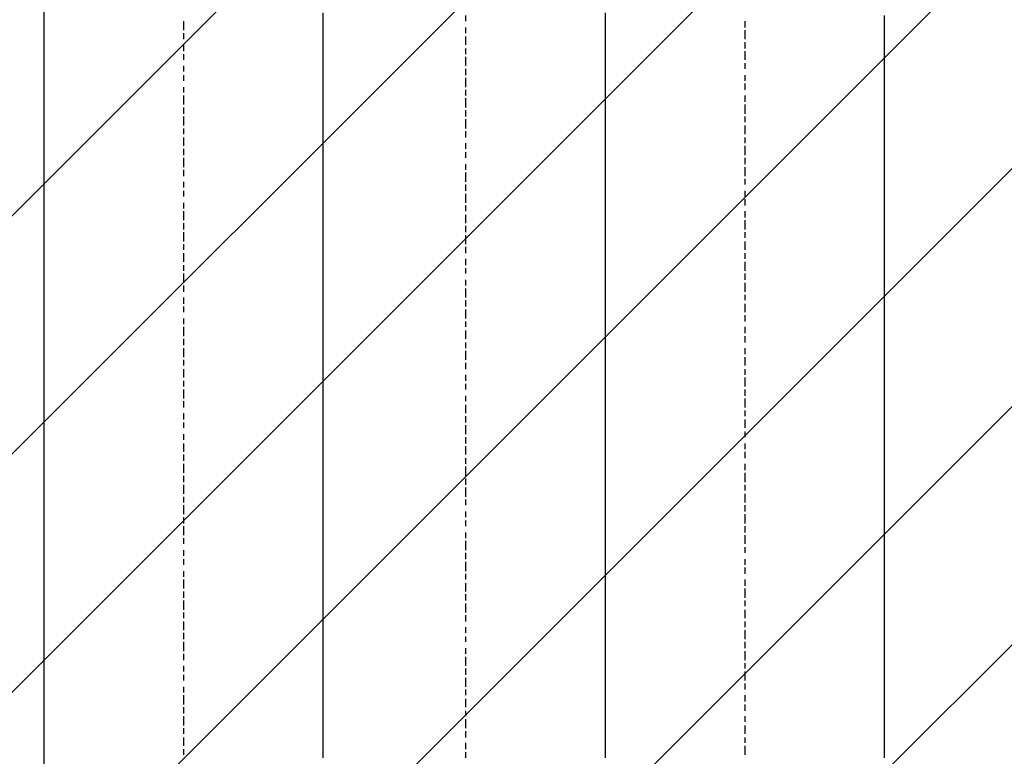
# Model space of a CAD drawing. Extents: x 997 to 109698, y 921 to 94021.
# Tile 432 of 656: x 22777 to 24181, y 40570 to 41620. Entities that reach past the tile are written whole.
import ezdxf

# ---------------------------------------------------------------- set-up
doc = ezdxf.new("R2010")
doc.units = 0
doc.header["$MEASUREMENT"] = 0
doc.layers.add('12', color=7, linetype='CONTINUOUS')
doc.layers.add('28', color=7, linetype='CONTINUOUS')

msp = doc.modelspace()

# ---------------------------------------------------------------- linework, layer by layer
at = {"layer": '12', "color": 5}
for p, q in [((22811.630503, 42459.563401), (22811.630503, 41460.563401)), ((23209.630503, 41629.563401), (23209.630503, 41617.563401)), ((23611.630503, 41629.563401), (23611.630503, 41617.563401)), ((24009.630503, 41625.563401), (24009.630503, 41617.563401)), ((23209.630503, 41617.563401), (23209.630503, 41608.563401)), ((23209.630503, 41608.563401), (23209.630503, 41595.563401)), ((23611.630503, 41617.563401), (23611.630503, 41608.563401)), ((23611.630503, 41608.563401), (23611.630503, 41595.563401)), ((24009.630503, 41617.563401), (24009.630503, 41604.563401)), ((23209.630503, 41595.563401), (23209.630503, 41587.563401)), ((23611.630503, 41595.563401), (23611.630503, 41587.563401)), ((24009.630503, 41604.563401), (24009.630503, 41595.563401)), ((24009.630503, 41595.563401), (24009.630503, 41583.563401)), ((23209.630503, 41587.563401), (23209.630503, 41578.563401)), ((23209.630503, 41578.563401), (23209.630503, 41566.563401)), ((23611.630503, 41587.563401), (23611.630503, 41578.563401)), ((23611.630503, 41578.563401), (23611.630503, 41566.563401)), ((24009.630503, 41583.563401), (24009.630503, 41574.563401)), ((23209.630503, 41566.563401), (23209.630503, 41557.563401)), ((23611.630503, 41566.563401), (23611.630503, 41557.563401)), ((24009.630503, 41574.563401), (24009.630503, 41566.563401)), ((24009.630503, 41566.563401), (24009.630503, 41553.563401)), ((23209.630503, 41557.563401), (23209.630503, 41549.563401)), ((23611.630503, 41557.563401), (23611.630503, 41549.563401)), ((24009.630503, 41553.563401), (24009.630503, 41545.563401)), ((23209.630503, 41549.563401), (23209.630503, 41536.563401)), ((23209.630503, 41536.563401), (23209.630503, 41528.563401)), ((23611.630503, 41549.563401), (23611.630503, 41536.563401)), ((23611.630503, 41536.563401), (23611.630503, 41528.563401)), ((24009.630503, 41545.563401), (24009.630503, 41536.563401)), ((24009.630503, 41536.563401), (24009.630503, 41523.563401)), ((23209.630503, 41528.563401), (23209.630503, 41519.563401)), ((23611.630503, 41528.563401), (23611.630503, 41519.563401)), ((24009.630503, 41523.563401), (24009.630503, 41515.563401)), ((23209.630503, 41519.563401), (23209.630503, 41507.563401)), ((23611.630503, 41519.563401), (23611.630503, 41507.563401)), ((24009.630503, 41515.563401), (24009.630503, 41507.563401)), ((23209.630503, 41507.563401), (23209.630503, 41498.563401)), ((23209.630503, 41498.563401), (23209.630503, 41485.563401)), ((23611.630503, 41507.563401), (23611.630503, 41498.563401)), ((23611.630503, 41498.563401), (23611.630503, 41485.563401)), ((24009.630503, 41507.563401), (24009.630503, 41494.563401)), ((24009.630503, 41494.563401), (24009.630503, 41485.563401)), ((23209.630503, 41485.563401), (23209.630503, 41477.563401)), ((23611.630503, 41485.563401), (23611.630503, 41477.563401)), ((24009.630503, 41485.563401), (24009.630503, 41477.563401)), ((23209.630503, 41477.563401), (23209.630503, 41468.563401)), ((23209.630503, 41468.563401), (23209.630503, 41456.563401)), ((23611.630503, 41477.563401), (23611.630503, 41468.563401)), ((23611.630503, 41468.563401), (23611.630503, 41456.563401)), ((24009.630503, 41477.563401), (24009.630503, 41464.563401)), ((22811.630503, 41460.563401), (22811.630503, 40461.563401)), ((23209.630503, 41456.563401), (23209.630503, 41447.563401)), ((23611.630503, 41456.563401), (23611.630503, 41447.563401)), ((24009.630503, 41464.563401), (24009.630503, 41456.563401)), ((24009.630503, 41456.563401), (24009.630503, 41443.563401)), ((23209.630503, 41447.563401), (23209.630503, 41439.563401)), ((23209.630503, 41439.563401), (23209.630503, 41426.563401)), ((23611.630503, 41447.563401), (23611.630503, 41439.563401)), ((23611.630503, 41439.563401), (23611.630503, 41426.563401)), ((24009.630503, 41443.563401), (24009.630503, 41435.563401)), ((23209.630503, 41426.563401), (23209.630503, 41418.563401)), ((23611.630503, 41426.563401), (23611.630503, 41418.563401)), ((24009.630503, 41435.563401), (24009.630503, 41426.563401)), ((24009.630503, 41426.563401), (24009.630503, 41413.563401)), ((23209.630503, 41418.563401), (23209.630503, 41409.563401)), ((23611.630503, 41418.563401), (23611.630503, 41409.563401)), ((24009.630503, 41413.563401), (24009.630503, 41405.563401)), ((23209.630503, 41409.563401), (23209.630503, 41396.563401)), ((23209.630503, 41396.563401), (23209.630503, 41388.563401)), ((23611.630503, 41409.563401), (23611.630503, 41396.563401)), ((23611.630503, 41396.563401), (23611.630503, 41388.563401)), ((24009.630503, 41405.563401), (24009.630503, 41396.563401)), ((24009.630503, 41396.563401), (24009.630503, 41384.563401)), ((23209.630503, 41388.563401), (23209.630503, 41375.563401)), ((23611.630503, 41388.563401), (23611.630503, 41375.563401)), ((24009.630503, 41384.563401), (24009.630503, 41375.563401)), ((23209.630503, 41375.563401), (23209.630503, 41367.563401)), ((23611.630503, 41375.563401), (23611.630503, 41367.563401)), ((24009.630503, 41375.563401), (24009.630503, 41367.563401)), ((23209.630503, 41367.563401), (23209.630503, 41358.563401)), ((23209.630503, 41358.563401), (23209.630503, 41346.563401)), ((23611.630503, 41367.563401), (23611.630503, 41358.563401)), ((23611.630503, 41358.563401), (23611.630503, 41346.563401)), ((24009.630503, 41367.563401), (24009.630503, 41354.563401)), ((24009.630503, 41354.563401), (24009.630503, 41346.563401)), ((23209.630503, 41346.563401), (23209.630503, 41337.563401)), ((23611.630503, 41346.563401), (23611.630503, 41337.563401)), ((24009.630503, 41346.563401), (24009.630503, 41333.563401)), ((23209.630503, 41337.563401), (23209.630503, 41329.563401)), ((23209.630503, 41329.563401), (23209.630503, 41316.563401)), ((23611.630503, 41337.563401), (23611.630503, 41329.563401)), ((23611.630503, 41329.563401), (23611.630503, 41316.563401)), ((24009.630503, 41333.563401), (24009.630503, 41325.563401)), ((23209.630503, 41316.563401), (23209.630503, 41308.563401)), ((23611.630503, 41316.563401), (23611.630503, 41308.563401)), ((24009.630503, 41325.563401), (24009.630503, 41316.563401)), ((24009.630503, 41316.563401), (24009.630503, 41303.563401)), ((23209.630503, 41308.563401), (23209.630503, 41299.563401)), ((23209.630503, 41299.563401), (23209.630503, 41286.563401)), ((23611.630503, 41308.563401), (23611.630503, 41299.563401)), ((23611.630503, 41299.563401), (23611.630503, 41286.563401)), ((24009.630503, 41303.563401), (24009.630503, 41295.563401)), ((23209.630503, 41286.563401), (23209.630503, 41278.563401)), ((23611.630503, 41286.563401), (23611.630503, 41278.563401)), ((24009.630503, 41295.563401), (24009.630503, 41286.563401)), ((24009.630503, 41286.563401), (24009.630503, 41274.563401)), ((23209.630503, 41278.563401), (23209.630503, 41269.563401)), ((23611.630503, 41278.563401), (23611.630503, 41269.563401)), ((24009.630503, 41274.563401), (24009.630503, 41265.563401)), ((23209.630503, 41269.563401), (23209.630503, 41257.563401)), ((23209.630503, 41257.563401), (23209.630503, 41248.563401)), ((23611.630503, 41269.563401), (23611.630503, 41257.563401)), ((23611.630503, 41257.563401), (23611.630503, 41248.563401)), ((24009.630503, 41265.563401), (24009.630503, 41257.563401)), ((24009.630503, 41257.563401), (24009.630503, 41244.563401)), ((23209.630503, 41248.563401), (23209.630503, 41236.563401)), ((23611.630503, 41248.563401), (23611.630503, 41236.563401)), ((24009.630503, 41244.563401), (24009.630503, 41236.563401)), ((23209.630503, 41236.563401), (23209.630503, 41227.563401)), ((23209.630503, 41227.563401), (23209.630503, 41219.563401)), ((23611.630503, 41236.563401), (23611.630503, 41227.563401)), ((23611.630503, 41227.563401), (23611.630503, 41219.563401)), ((24009.630503, 41236.563401), (24009.630503, 41223.563401)), ((23209.630503, 41219.563401), (23209.630503, 41206.563401)), ((23611.630503, 41219.563401), (23611.630503, 41206.563401)), ((24009.630503, 41223.563401), (24009.630503, 41214.563401)), ((24009.630503, 41214.563401), (24009.630503, 41206.563401)), ((23209.630503, 41206.563401), (23209.630503, 41198.563401)), ((23611.630503, 41206.563401), (23611.630503, 41198.563401)), ((24009.630503, 41206.563401), (24009.630503, 41193.563401)), ((23209.630503, 41198.563401), (23209.630503, 41189.563401)), ((23209.630503, 41189.563401), (23209.630503, 41176.563401)), ((23611.630503, 41198.563401), (23611.630503, 41189.563401)), ((23611.630503, 41189.563401), (23611.630503, 41176.563401)), ((24009.630503, 41193.563401), (24009.630503, 41185.563401)), ((24009.630503, 41185.563401), (24009.630503, 41176.563401)), ((23209.630503, 41176.563401), (23209.630503, 41168.563401)), ((23611.630503, 41176.563401), (23611.630503, 41168.563401)), ((24009.630503, 41176.563401), (24009.630503, 41164.563401)), ((23209.630503, 41168.563401), (23209.630503, 41159.563401)), ((23209.630503, 41159.563401), (23209.630503, 41147.563401)), ((23611.630503, 41168.563401), (23611.630503, 41159.563401)), ((23611.630503, 41159.563401), (23611.630503, 41147.563401)), ((24009.630503, 41164.563401), (24009.630503, 41155.563401)), ((23209.630503, 41147.563401), (23209.630503, 41138.563401)), ((23611.630503, 41147.563401), (23611.630503, 41138.563401)), ((24009.630503, 41155.563401), (24009.630503, 41147.563401)), ((24009.630503, 41147.563401), (24009.630503, 41134.563401)), ((23209.630503, 41138.563401), (23209.630503, 41126.563401)), ((23611.630503, 41138.563401), (23611.630503, 41126.563401)), ((24009.630503, 41134.563401), (24009.630503, 41126.563401)), ((23209.630503, 41126.563401), (23209.630503, 41117.563401)), ((23209.630503, 41117.563401), (23209.630503, 41109.563401)), ((23611.630503, 41126.563401), (23611.630503, 41117.563401)), ((23611.630503, 41117.563401), (23611.630503, 41109.563401)), ((24009.630503, 41126.563401), (24009.630503, 41113.563401)), ((23209.630503, 41109.563401), (23209.630503, 41096.563401)), ((23611.630503, 41109.563401), (23611.630503, 41096.563401)), ((24009.630503, 41113.563401), (24009.630503, 41104.563401)), ((24009.630503, 41104.563401), (24009.630503, 41096.563401)), ((23209.630503, 41096.563401), (23209.630503, 41087.563401)), ((23209.630503, 41087.563401), (23209.630503, 41079.563401)), ((23611.630503, 41096.563401), (23611.630503, 41087.563401)), ((23611.630503, 41087.563401), (23611.630503, 41079.563401)), ((24009.630503, 41096.563401), (24009.630503, 41083.563401)), ((23209.630503, 41079.563401), (23209.630503, 41066.563401)), ((23611.630503, 41079.563401), (23611.630503, 41066.563401)), ((24009.630503, 41083.563401), (24009.630503, 41075.563401)), ((24009.630503, 41075.563401), (24009.630503, 41066.563401)), ((23209.630503, 41066.563401), (23209.630503, 41058.563401)), ((23611.630503, 41066.563401), (23611.630503, 41058.563401)), ((24009.630503, 41066.563401), (24009.630503, 41054.563401)), ((23209.630503, 41058.563401), (23209.630503, 41049.563401)), ((23209.630503, 41049.563401), (23209.630503, 41037.563401)), ((23611.630503, 41058.563401), (23611.630503, 41049.563401)), ((23611.630503, 41049.563401), (23611.630503, 41037.563401)), ((24009.630503, 41054.563401), (24009.630503, 41045.563401)), ((24009.630503, 41045.563401), (24009.630503, 41037.563401)), ((23209.630503, 41037.563401), (23209.630503, 41028.563401)), ((23611.630503, 41037.563401), (23611.630503, 41028.563401)), ((24009.630503, 41037.563401), (24009.630503, 41024.563401)), ((23209.630503, 41028.563401), (23209.630503, 41015.563401)), ((23611.630503, 41028.563401), (23611.630503, 41015.563401)), ((24009.630503, 41024.563401), (24009.630503, 41015.563401)), ((23209.630503, 41015.563401), (23209.630503, 41007.563401)), ((23209.630503, 41007.563401), (23209.630503, 40999.563401)), ((23611.630503, 41015.563401), (23611.630503, 41007.563401)), ((23611.630503, 41007.563401), (23611.630503, 40999.563401)), ((24009.630503, 41015.563401), (24009.630503, 41003.563401)), ((24009.630503, 41003.563401), (24009.630503, 40994.563401)), ((23209.630503, 40999.563401), (23209.630503, 40986.563401)), ((23611.630503, 40999.563401), (23611.630503, 40986.563401)), ((24009.630503, 40994.563401), (24009.630503, 40986.563401)), ((23209.630503, 40986.563401), (23209.630503, 40977.563401)), ((23209.630503, 40977.563401), (23209.630503, 40969.563401)), ((23611.630503, 40986.563401), (23611.630503, 40977.563401)), ((23611.630503, 40977.563401), (23611.630503, 40969.563401)), ((24009.630503, 40986.563401), (24009.630503, 40973.563401)), ((23209.630503, 40969.563401), (23209.630503, 40956.563401)), ((23611.630503, 40969.563401), (23611.630503, 40956.563401)), ((24009.630503, 40973.563401), (24009.630503, 40965.563401)), ((24009.630503, 40965.563401), (24009.630503, 40956.563401)), ((23209.630503, 40956.563401), (23209.630503, 40948.563401)), ((23209.630503, 40948.563401), (23209.630503, 40939.563401)), ((23611.630503, 40956.563401), (23611.630503, 40948.563401)), ((23611.630503, 40948.563401), (23611.630503, 40939.563401)), ((24009.630503, 40956.563401), (24009.630503, 40943.563401)), ((23209.630503, 40939.563401), (23209.630503, 40927.563401)), ((23611.630503, 40939.563401), (23611.630503, 40927.563401)), ((24009.630503, 40943.563401), (24009.630503, 40935.563401)), ((24009.630503, 40935.563401), (24009.630503, 40927.563401)), ((23209.630503, 40927.563401), (23209.630503, 40918.563401)), ((23611.630503, 40927.563401), (23611.630503, 40918.563401)), ((24009.630503, 40927.563401), (24009.630503, 40914.563401)), ((23209.630503, 40918.563401), (23209.630503, 40905.563401)), ((23209.630503, 40905.563401), (23209.630503, 40897.563401)), ((23611.630503, 40918.563401), (23611.630503, 40905.563401)), ((23611.630503, 40905.563401), (23611.630503, 40897.563401)), ((24009.630503, 40914.563401), (24009.630503, 40905.563401)), ((24009.630503, 40905.563401), (24009.630503, 40897.563401)), ((23209.630503, 40897.563401), (23209.630503, 40888.563401)), ((23611.630503, 40897.563401), (23611.630503, 40888.563401)), ((24009.630503, 40897.563401), (24009.630503, 40884.563401)), ((23209.630503, 40888.563401), (23209.630503, 40876.563401)), ((23611.630503, 40888.563401), (23611.630503, 40876.563401)), ((24009.630503, 40884.563401), (24009.630503, 40876.563401)), ((23209.630503, 40876.563401), (23209.630503, 40867.563401)), ((23209.630503, 40867.563401), (23209.630503, 40859.563401)), ((23611.630503, 40876.563401), (23611.630503, 40867.563401)), ((23611.630503, 40867.563401), (23611.630503, 40859.563401)), ((24009.630503, 40876.563401), (24009.630503, 40863.563401)), ((24009.630503, 40863.563401), (24009.630503, 40855.563401)), ((23209.630503, 40859.563401), (23209.630503, 40846.563401)), ((23611.630503, 40859.563401), (23611.630503, 40846.563401)), ((24009.630503, 40855.563401), (24009.630503, 40846.563401)), ((23209.630503, 40846.563401), (23209.630503, 40838.563401)), ((23209.630503, 40838.563401), (23209.630503, 40829.563401)), ((23611.630503, 40846.563401), (23611.630503, 40838.563401)), ((23611.630503, 40838.563401), (23611.630503, 40829.563401)), ((24009.630503, 40846.563401), (24009.630503, 40833.563401)), ((23209.630503, 40829.563401), (23209.630503, 40816.563401)), ((23611.630503, 40829.563401), (23611.630503, 40816.563401)), ((24009.630503, 40833.563401), (24009.630503, 40825.563401)), ((24009.630503, 40825.563401), (24009.630503, 40816.563401)), ((23209.630503, 40816.563401), (23209.630503, 40808.563401)), ((23209.630503, 40808.563401), (23209.630503, 40795.563401)), ((23611.630503, 40816.563401), (23611.630503, 40808.563401)), ((23611.630503, 40808.563401), (23611.630503, 40795.563401)), ((24009.630503, 40816.563401), (24009.630503, 40804.563401)), ((23209.630503, 40795.563401), (23209.630503, 40787.563401)), ((23611.630503, 40795.563401), (23611.630503, 40787.563401)), ((24009.630503, 40804.563401), (24009.630503, 40795.563401)), ((24009.630503, 40795.563401), (24009.630503, 40787.563401)), ((23209.630503, 40787.563401), (23209.630503, 40778.563401)), ((23209.630503, 40778.563401), (23209.630503, 40766.563401)), ((23611.630503, 40787.563401), (23611.630503, 40778.563401)), ((23611.630503, 40778.563401), (23611.630503, 40766.563401)), ((24009.630503, 40787.563401), (24009.630503, 40774.563401)), ((23209.630503, 40766.563401), (23209.630503, 40757.563401)), ((23611.630503, 40766.563401), (23611.630503, 40757.563401)), ((24009.630503, 40774.563401), (24009.630503, 40766.563401)), ((24009.630503, 40766.563401), (24009.630503, 40753.563401)), ((23209.630503, 40757.563401), (23209.630503, 40749.563401)), ((23611.630503, 40757.563401), (23611.630503, 40749.563401)), ((24009.630503, 40753.563401), (24009.630503, 40745.563401)), ((23209.630503, 40749.563401), (23209.630503, 40736.563401)), ((23209.630503, 40736.563401), (23209.630503, 40728.563401)), ((23611.630503, 40749.563401), (23611.630503, 40736.563401)), ((23611.630503, 40736.563401), (23611.630503, 40728.563401)), ((24009.630503, 40745.563401), (24009.630503, 40736.563401)), ((24009.630503, 40736.563401), (24009.630503, 40723.563401)), ((23209.630503, 40728.563401), (23209.630503, 40719.563401)), ((23611.630503, 40728.563401), (23611.630503, 40719.563401)), ((24009.630503, 40723.563401), (24009.630503, 40715.563401)), ((23209.630503, 40719.563401), (23209.630503, 40706.563401)), ((23611.630503, 40719.563401), (23611.630503, 40706.563401)), ((24009.630503, 40715.563401), (24009.630503, 40706.563401)), ((23209.630503, 40706.563401), (23209.630503, 40698.563401)), ((23209.630503, 40698.563401), (23209.630503, 40685.563401)), ((23611.630503, 40706.563401), (23611.630503, 40698.563401)), ((23611.630503, 40698.563401), (23611.630503, 40690.563401)), ((24009.630503, 40706.563401), (24009.630503, 40694.563401)), ((24009.630503, 40694.563401), (24009.630503, 40685.563401)), ((23209.630503, 40685.563401), (23209.630503, 40677.563401)), ((23611.630503, 40690.563401), (23611.630503, 40677.563401)), ((24009.630503, 40685.563401), (24009.630503, 40677.563401)), ((23209.630503, 40677.563401), (23209.630503, 40668.563401)), ((23209.630503, 40668.563401), (23209.630503, 40656.563401)), ((23611.630503, 40677.563401), (23611.630503, 40668.563401)), ((23611.630503, 40668.563401), (23611.630503, 40656.563401)), ((24009.630503, 40677.563401), (24009.630503, 40664.563401)), ((23209.630503, 40656.563401), (23209.630503, 40647.563401)), ((23611.630503, 40656.563401), (23611.630503, 40647.563401)), ((24009.630503, 40664.563401), (24009.630503, 40656.563401)), ((24009.630503, 40656.563401), (24009.630503, 40643.563401)), ((23209.630503, 40647.563401), (23209.630503, 40639.563401)), ((23209.630503, 40639.563401), (23209.630503, 40626.563401)), ((23611.630503, 40647.563401), (23611.630503, 40639.563401)), ((23611.630503, 40639.563401), (23611.630503, 40626.563401)), ((24009.630503, 40643.563401), (24009.630503, 40634.563401)), ((23209.630503, 40626.563401), (23209.630503, 40618.563401)), ((23611.630503, 40626.563401), (23611.630503, 40618.563401)), ((24009.630503, 40634.563401), (24009.630503, 40626.563401)), ((24009.630503, 40626.563401), (24009.630503, 40613.563401)), ((23209.630503, 40618.563401), (23209.630503, 40609.563401)), ((23611.630503, 40618.563401), (23611.630503, 40609.563401)), ((24009.630503, 40613.563401), (24009.630503, 40605.563401)), ((23209.630503, 40609.563401), (23209.630503, 40596.563401)), ((23209.630503, 40596.563401), (23209.630503, 40588.563401)), ((23611.630503, 40609.563401), (23611.630503, 40596.563401)), ((23611.630503, 40596.563401), (23611.630503, 40588.563401)), ((24009.630503, 40605.563401), (24009.630503, 40596.563401)), ((24009.630503, 40596.563401), (24009.630503, 40584.563401)), ((23209.630503, 40588.563401), (23209.630503, 40579.563401)), ((23611.630503, 40588.563401), (23611.630503, 40579.563401)), ((24009.630503, 40584.563401), (24009.630503, 40575.563401)), ((23209.630503, 40579.563401), (23209.630503, 40567.563401)), ((23611.630503, 40579.563401), (23611.630503, 40567.563401)), ((24009.630503, 40575.563401), (24009.630503, 40567.563401))]:
    msp.add_line(p, q, dxfattribs=at)
at = {"layer": '12', "color": 1}
for p, q in [((23412.630503, 41625.563401), (23412.630503, 41617.563401)), ((23010.630503, 41617.563401), (23010.630503, 41604.563401)), ((23412.630503, 41608.563401), (23412.630503, 41600.563401)), ((23810.630503, 41617.563401), (23810.630503, 41608.563401)), ((23010.630503, 41600.563401), (23010.630503, 41591.563401)), ((23412.630503, 41595.563401), (23412.630503, 41583.563401)), ((23810.630503, 41604.563401), (23810.630503, 41591.563401)), ((23010.630503, 41583.563401), (23010.630503, 41574.563401)), ((23412.630503, 41578.563401), (23412.630503, 41570.563401)), ((23810.630503, 41587.563401), (23810.630503, 41578.563401)), ((23010.630503, 41570.563401), (23010.630503, 41562.563401)), ((23412.630503, 41566.563401), (23412.630503, 41553.563401)), ((23810.630503, 41574.563401), (23810.630503, 41562.563401)), ((23010.630503, 41553.563401), (23010.630503, 41545.563401)), ((23810.630503, 41557.563401), (23810.630503, 41549.563401)), ((23010.630503, 41540.563401), (23010.630503, 41532.563401)), ((23412.630503, 41549.563401), (23412.630503, 41540.563401)), ((23412.630503, 41536.563401), (23412.630503, 41523.563401)), ((23810.630503, 41540.563401), (23810.630503, 41532.563401)), ((23010.630503, 41523.563401), (23010.630503, 41515.563401)), ((23810.630503, 41528.563401), (23810.630503, 41519.563401)), ((23010.630503, 41511.563401), (23010.630503, 41498.563401)), ((23412.630503, 41519.563401), (23412.630503, 41511.563401)), ((23810.630503, 41511.563401), (23810.630503, 41502.563401)), ((23010.630503, 41494.563401), (23010.630503, 41485.563401)), ((23412.630503, 41507.563401), (23412.630503, 41494.563401)), ((23810.630503, 41498.563401), (23810.630503, 41485.563401)), ((23010.630503, 41481.563401), (23010.630503, 41468.563401)), ((23412.630503, 41490.563401), (23412.630503, 41481.563401)), ((23810.630503, 41481.563401), (23810.630503, 41473.563401)), ((23412.630503, 41477.563401), (23412.630503, 41464.563401)), ((23810.630503, 41468.563401), (23810.630503, 41456.563401)), ((23010.630503, 41464.563401), (23010.630503, 41456.563401)), ((23412.630503, 41460.563401), (23412.630503, 41451.563401)), ((23010.630503, 41451.563401), (23010.630503, 41439.563401)), ((23412.630503, 41443.563401), (23412.630503, 41435.563401)), ((23810.630503, 41451.563401), (23810.630503, 41443.563401)), ((23810.630503, 41439.563401), (23810.630503, 41426.563401)), ((23010.630503, 41435.563401), (23010.630503, 41426.563401)), ((23412.630503, 41430.563401), (23412.630503, 41422.563401)), ((23010.630503, 41422.563401), (23010.630503, 41409.563401)), ((23412.630503, 41413.563401), (23412.630503, 41405.563401)), ((23810.630503, 41422.563401), (23810.630503, 41413.563401)), ((23010.630503, 41405.563401), (23010.630503, 41396.563401)), ((23412.630503, 41401.563401), (23412.630503, 41388.563401)), ((23810.630503, 41409.563401), (23810.630503, 41396.563401)), ((23010.630503, 41388.563401), (23010.630503, 41380.563401)), ((23412.630503, 41384.563401), (23412.630503, 41375.563401)), ((23810.630503, 41392.563401), (23810.630503, 41384.563401)), ((23010.630503, 41375.563401), (23010.630503, 41367.563401)), ((23412.630503, 41371.563401), (23412.630503, 41358.563401)), ((23810.630503, 41375.563401), (23810.630503, 41367.563401)), ((23010.630503, 41358.563401), (23010.630503, 41350.563401)), ((23412.630503, 41354.563401), (23412.630503, 41346.563401)), ((23810.630503, 41363.563401), (23810.630503, 41354.563401)), ((23010.630503, 41346.563401), (23010.630503, 41333.563401)), ((23412.630503, 41341.563401), (23412.630503, 41329.563401)), ((23810.630503, 41346.563401), (23810.630503, 41337.563401)), ((23010.630503, 41329.563401), (23010.630503, 41320.563401)), ((23810.630503, 41333.563401), (23810.630503, 41320.563401)), ((23010.630503, 41316.563401), (23010.630503, 41303.563401)), ((23412.630503, 41325.563401), (23412.630503, 41316.563401)), ((23412.630503, 41312.563401), (23412.630503, 41299.563401)), ((23810.630503, 41316.563401), (23810.630503, 41308.563401)), ((23010.630503, 41299.563401), (23010.630503, 41291.563401)), ((23810.630503, 41303.563401), (23810.630503, 41291.563401)), ((23010.630503, 41286.563401), (23010.630503, 41274.563401)), ((23412.630503, 41295.563401), (23412.630503, 41286.563401)), ((23810.630503, 41286.563401), (23810.630503, 41278.563401)), ((23412.630503, 41278.563401), (23412.630503, 41269.563401)), ((23810.630503, 41274.563401), (23810.630503, 41261.563401)), ((23010.630503, 41269.563401), (23010.630503, 41261.563401)), ((23010.630503, 41257.563401), (23010.630503, 41244.563401)), ((23412.630503, 41265.563401), (23412.630503, 41257.563401)), ((23810.630503, 41257.563401), (23810.630503, 41248.563401)), ((23412.630503, 41248.563401), (23412.630503, 41240.563401)), ((23810.630503, 41244.563401), (23810.630503, 41231.563401)), ((23010.630503, 41240.563401), (23010.630503, 41231.563401)), ((23412.630503, 41236.563401), (23412.630503, 41223.563401)), ((23810.630503, 41227.563401), (23810.630503, 41219.563401)), ((23010.630503, 41223.563401), (23010.630503, 41214.563401)), ((23412.630503, 41219.563401), (23412.630503, 41210.563401)), ((23810.630503, 41214.563401), (23810.630503, 41202.563401)), ((23010.630503, 41210.563401), (23010.630503, 41202.563401)), ((23412.630503, 41206.563401), (23412.630503, 41193.563401)), ((23010.630503, 41193.563401), (23010.630503, 41185.563401)), ((23412.630503, 41189.563401), (23412.630503, 41181.563401)), ((23810.630503, 41198.563401), (23810.630503, 41189.563401)), ((23010.630503, 41181.563401), (23010.630503, 41168.563401)), ((23412.630503, 41176.563401), (23412.630503, 41164.563401)), ((23810.630503, 41181.563401), (23810.630503, 41172.563401)), ((23010.630503, 41164.563401), (23010.630503, 41155.563401)), ((23412.630503, 41159.563401), (23412.630503, 41151.563401)), ((23810.630503, 41168.563401), (23810.630503, 41159.563401)), ((23010.630503, 41151.563401), (23010.630503, 41138.563401)), ((23412.630503, 41147.563401), (23412.630503, 41134.563401)), ((23810.630503, 41151.563401), (23810.630503, 41142.563401)), ((23010.630503, 41134.563401), (23010.630503, 41126.563401)), ((23412.630503, 41130.563401), (23412.630503, 41121.563401)), ((23810.630503, 41138.563401), (23810.630503, 41126.563401)), ((23010.630503, 41121.563401), (23010.630503, 41109.563401)), ((23810.630503, 41121.563401), (23810.630503, 41113.563401)), ((23010.630503, 41104.563401), (23010.630503, 41096.563401)), ((23412.630503, 41113.563401), (23412.630503, 41104.563401)), ((23810.630503, 41109.563401), (23810.630503, 41096.563401)), ((23010.630503, 41092.563401), (23010.630503, 41079.563401)), ((23412.630503, 41100.563401), (23412.630503, 41092.563401)), ((23810.630503, 41092.563401), (23810.630503, 41083.563401)), ((23010.630503, 41075.563401), (23010.630503, 41066.563401)), ((23412.630503, 41083.563401), (23412.630503, 41075.563401)), ((23810.630503, 41079.563401), (23810.630503, 41066.563401)), ((23412.630503, 41070.563401), (23412.630503, 41058.563401)), ((23810.630503, 41062.563401), (23810.630503, 41054.563401)), ((23010.630503, 41058.563401), (23010.630503, 41049.563401)), ((23010.630503, 41045.563401), (23010.630503, 41037.563401)), ((23412.630503, 41054.563401), (23412.630503, 41045.563401)), ((23810.630503, 41049.563401), (23810.630503, 41037.563401)), ((23412.630503, 41041.563401), (23412.630503, 41028.563401)), ((23810.630503, 41032.563401), (23810.630503, 41024.563401)), ((23010.630503, 41028.563401), (23010.630503, 41020.563401)), ((23412.630503, 41024.563401), (23412.630503, 41015.563401)), ((23010.630503, 41015.563401), (23010.630503, 41003.563401)), ((23412.630503, 41011.563401), (23412.630503, 40999.563401)), ((23810.630503, 41015.563401), (23810.630503, 41007.563401)), ((23810.630503, 41003.563401), (23810.630503, 40994.563401)), ((23010.630503, 40999.563401), (23010.630503, 40990.563401)), ((23412.630503, 40994.563401), (23412.630503, 40986.563401)), ((23010.630503, 40986.563401), (23010.630503, 40973.563401)), ((23412.630503, 40982.563401), (23412.630503, 40969.563401)), ((23810.630503, 40986.563401), (23810.630503, 40977.563401)), ((23010.630503, 40969.563401), (23010.630503, 40960.563401)), ((23412.630503, 40965.563401), (23412.630503, 40956.563401)), ((23810.630503, 40973.563401), (23810.630503, 40960.563401)), ((23010.630503, 40956.563401), (23010.630503, 40943.563401)), ((23412.630503, 40952.563401), (23412.630503, 40939.563401)), ((23810.630503, 40956.563401), (23810.630503, 40948.563401)), ((23010.630503, 40939.563401), (23010.630503, 40931.563401)), ((23412.630503, 40935.563401), (23412.630503, 40927.563401)), ((23810.630503, 40943.563401), (23810.630503, 40931.563401)), ((23010.630503, 40927.563401), (23010.630503, 40914.563401)), ((23810.630503, 40927.563401), (23810.630503, 40918.563401)), ((23010.630503, 40910.563401), (23010.630503, 40901.563401)), ((23412.630503, 40918.563401), (23412.630503, 40910.563401)), ((23412.630503, 40905.563401), (23412.630503, 40897.563401)), ((23810.630503, 40914.563401), (23810.630503, 40901.563401)), ((23010.630503, 40897.563401), (23010.630503, 40884.563401)), ((23810.630503, 40897.563401), (23810.630503, 40888.563401)), ((23010.630503, 40880.563401), (23010.630503, 40872.563401)), ((23412.630503, 40888.563401), (23412.630503, 40880.563401)), ((23810.630503, 40884.563401), (23810.630503, 40872.563401)), ((23010.630503, 40863.563401), (23010.630503, 40855.563401)), ((23412.630503, 40876.563401), (23412.630503, 40863.563401)), ((23810.630503, 40867.563401), (23810.630503, 40859.563401)), ((23010.630503, 40850.563401), (23010.630503, 40842.563401)), ((23412.630503, 40859.563401), (23412.630503, 40850.563401)), ((23810.630503, 40850.563401), (23810.630503, 40842.563401)), ((23412.630503, 40846.563401), (23412.630503, 40833.563401)), ((23810.630503, 40838.563401), (23810.630503, 40829.563401)), ((23010.630503, 40833.563401), (23010.630503, 40825.563401)), ((23010.630503, 40821.563401), (23010.630503, 40808.563401)), ((23412.630503, 40829.563401), (23412.630503, 40821.563401)), ((23810.630503, 40821.563401), (23810.630503, 40812.563401)), ((23412.630503, 40816.563401), (23412.630503, 40804.563401)), ((23810.630503, 40808.563401), (23810.630503, 40795.563401)), ((23010.630503, 40804.563401), (23010.630503, 40795.563401)), ((23412.630503, 40800.563401), (23412.630503, 40791.563401)), ((23010.630503, 40791.563401), (23010.630503, 40778.563401)), ((23412.630503, 40787.563401), (23412.630503, 40774.563401)), ((23810.630503, 40791.563401), (23810.630503, 40783.563401)), ((23810.630503, 40778.563401), (23810.630503, 40766.563401)), ((23010.630503, 40774.563401), (23010.630503, 40766.563401)), ((23412.630503, 40770.563401), (23412.630503, 40761.563401)), ((23010.630503, 40761.563401), (23010.630503, 40749.563401)), ((23412.630503, 40753.563401), (23412.630503, 40745.563401)), ((23810.630503, 40761.563401), (23810.630503, 40753.563401)), ((23010.630503, 40745.563401), (23010.630503, 40736.563401)), ((23412.630503, 40740.563401), (23412.630503, 40732.563401)), ((23810.630503, 40749.563401), (23810.630503, 40736.563401)), ((23010.630503, 40732.563401), (23010.630503, 40719.563401)), ((23412.630503, 40723.563401), (23412.630503, 40715.563401)), ((23810.630503, 40732.563401), (23810.630503, 40723.563401)), ((23010.630503, 40715.563401), (23010.630503, 40706.563401)), ((23412.630503, 40711.563401), (23412.630503, 40698.563401)), ((23810.630503, 40719.563401), (23810.630503, 40706.563401)), ((23010.630503, 40698.563401), (23010.630503, 40690.563401)), ((23412.630503, 40694.563401), (23412.630503, 40685.563401)), ((23810.630503, 40702.563401), (23810.630503, 40694.563401)), ((23010.630503, 40685.563401), (23010.630503, 40677.563401)), ((23412.630503, 40681.563401), (23412.630503, 40668.563401)), ((23810.630503, 40690.563401), (23810.630503, 40677.563401)), ((23010.630503, 40668.563401), (23010.630503, 40660.563401)), ((23810.630503, 40673.563401), (23810.630503, 40664.563401)), ((23010.630503, 40656.563401), (23010.630503, 40643.563401)), ((23412.630503, 40664.563401), (23412.630503, 40656.563401)), ((23810.630503, 40656.563401), (23810.630503, 40647.563401)), ((23010.630503, 40639.563401), (23010.630503, 40630.563401)), ((23412.630503, 40651.563401), (23412.630503, 40639.563401)), ((23810.630503, 40643.563401), (23810.630503, 40634.563401)), ((23010.630503, 40626.563401), (23010.630503, 40613.563401)), ((23412.630503, 40634.563401), (23412.630503, 40626.563401)), ((23810.630503, 40626.563401), (23810.630503, 40618.563401)), ((23412.630503, 40622.563401), (23412.630503, 40609.563401)), ((23810.630503, 40613.563401), (23810.630503, 40601.563401)), ((23010.630503, 40609.563401), (23010.630503, 40601.563401)), ((23010.630503, 40596.563401), (23010.630503, 40584.563401)), ((23412.630503, 40605.563401), (23412.630503, 40596.563401)), ((23810.630503, 40596.563401), (23810.630503, 40588.563401)), ((23412.630503, 40588.563401), (23412.630503, 40579.563401)), ((23810.630503, 40584.563401), (23810.630503, 40571.563401)), ((23010.630503, 40579.563401), (23010.630503, 40571.563401)), ((23412.630503, 40575.563401), (23412.630503, 40567.563401))]:
    msp.add_line(p, q, dxfattribs=at)
at = {"layer": '28', "color": 2}
for p, q in [((16797.372162, 35370.953237), (36822.636205, 55396.217281)), ((17136.783417, 35370.953237), (36822.636205, 55056.806026)), ((17476.194672, 35370.953237), (36822.636205, 54717.394771)), ((17815.605927, 35370.953237), (36822.636205, 54377.983516)), ((18155.017182, 35370.953237), (36822.636205, 54038.572261)), ((18494.428437, 35370.953237), (36822.636205, 53699.161006)), ((18833.839692, 35370.953237), (36822.636205, 53359.749751))]:
    msp.add_line(p, q, dxfattribs=at)

doc.saveas('drawing.dxf')
